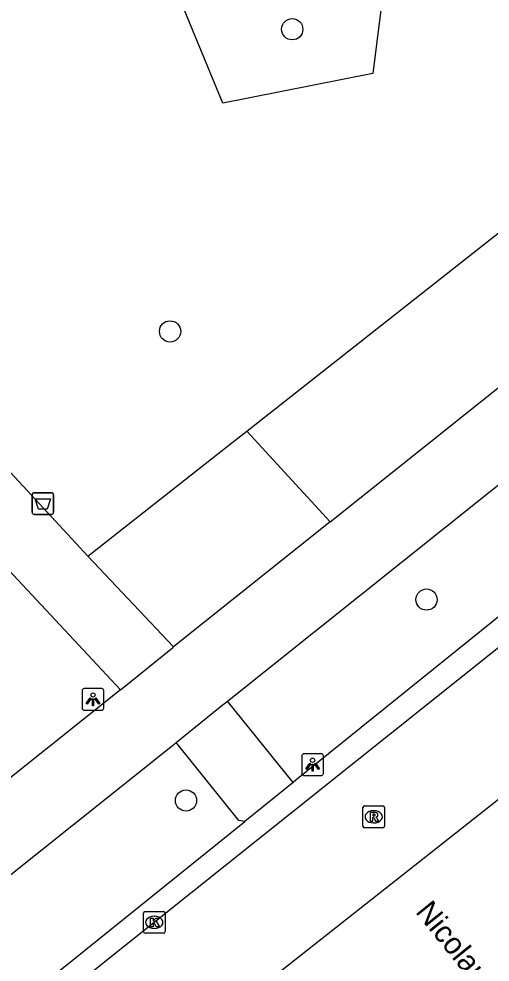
# Model space of a CAD drawing. Extents: x 157466 to 158888, y 383063 to 384677.
# Drawn here: x 158252.49 to 158274.2, y 384094.63 to 384138.1 of the extents above; entities that cross this region are included whole.
import ezdxf

# ---------------------------------------------------------------- set-up
doc = ezdxf.new("R2010")
doc.units = 0
for name, color, linetype in [('IMGEO_Afvalbak', 7, 'Continuous'), ('IMGEO_Boom', 7, 'Continuous'), ('IMGEO_Fietspad_gesloten', 7, 'Continuous'), ('IMGEO_Groenvoorziening', 7, 'Continuous'), ('IMGEO_Kolk', 7, 'Continuous'), ('IMGEO_Lichtpunt', 7, 'Continuous'), ('IMGEO_Openbare_ruimte_label', 7, 'Continuous'), ('IMGEO_Rijbaan_lokaal_open', 7, 'Continuous'), ('IMGEO_Rioolput', 7, 'Continuous'), ('IMGEO_Voetpad_halfverhard', 7, 'Continuous'), ('IMGEO_Voetpad_open', 7, 'Continuous')]:
    doc.layers.add(name, color=color, linetype=linetype)

msp = doc.modelspace()

# ---------------------------------------------------------------- linework, layer by layer
at = {"layer": 'IMGEO_Afvalbak'}
for p, q in [((158253.097, 384115.368), (158253.097, 384116.168)), ((158253.097, 384116.168), (158253.097, 384115.368)), ((158253.197, 384116.268), (158253.987, 384116.268)), ((158253.987, 384116.268), (158253.197, 384116.268)), ((158254.087, 384116.168), (158254.087, 384115.368)), ((158254.087, 384115.368), (158254.087, 384116.168)), ((158253.987, 384115.268), (158253.197, 384115.268)), ((158253.197, 384115.268), (158253.987, 384115.268))]:
    msp.add_line(p, q, dxfattribs=at)
msp.add_lwpolyline([(158253.24, 384115.982), (158253.944, 384115.982), (158253.795, 384115.512), (158253.389, 384115.512), (158253.24, 384115.982)], dxfattribs=at)
for centre, start, end in [((158253.197, 384116.168), 90, 180), ((158253.197, 384116.168), 90, 180), ((158253.987, 384116.168), 0, 90), ((158253.987, 384116.168), 360, 90), ((158253.197, 384115.368), 180, 270), ((158253.197, 384115.368), 180, 270), ((158253.987, 384115.368), 270, 0), ((158253.987, 384115.368), 270, 0)]:
    msp.add_arc(centre, 0.1, start, end, dxfattribs=at)
at = {"layer": 'IMGEO_Boom'}
for centre in [(158265.082, 384137.625), (158259.454, 384123.7), (158271.268, 384111.341), (158260.189, 384102.082)]:
    msp.add_circle(centre, 0.489, dxfattribs=at)
at = {"layer": 'IMGEO_Fietspad_gesloten'}
for points in [[(158266.834, 384114.92), (158282.101, 384127.103), (158291.288, 384134.399), (158292.656, 384135.486)], [(158262.095, 384106.661), (158284.281, 384124.365), (158293.831, 384132.114)], [(158266.834, 384114.92), (158259.617, 384109.161)], [(158257.172, 384107.178), (158259.565, 384109.12), (158259.617, 384109.161)], [(158257.172, 384107.178), (158236.375, 384090.591)], [(158259.735, 384104.75), (158261.759, 384106.393), (158262.095, 384106.661)], [(158161.92, 384026.852), (158174.258, 384036.623), (158186.627, 384046.476), (158211.101, 384065.95), (158234.627, 384084.72), (158259.412, 384104.488), (158259.623, 384104.659), (158259.735, 384104.75)]]:
    msp.add_lwpolyline(points, dxfattribs=at)
at = {"layer": 'IMGEO_Groenvoorziening'}
for points in [[(158262.983, 384119.107), (158287.867, 384138.71), (158277.339, 384187.589)], [(158271.435, 384156.549), (158268.79, 384135.581), (158261.887, 384134.226), (158252.967, 384155.85), (158271.435, 384156.549)], [(158255.668, 384113.345), (158262.298, 384118.568), (158262.983, 384119.107)], [(158262.983, 384119.107), (158266.834, 384114.92)]]:
    msp.add_lwpolyline(points, dxfattribs=at)
at = {"layer": 'IMGEO_Kolk'}
for p, q in [((158258.226, 384096.039), (158258.226, 384096.891)), ((158258.301, 384096.965), (158259.153, 384096.965)), ((158259.227, 384096.891), (158259.227, 384096.039)), ((158258.714, 384096.745), (158258.739, 384096.745)), ((158259.153, 384095.965), (158258.301, 384095.965)), ((158258.737, 384096.185), (158258.712, 384096.185))]:
    msp.add_line(p, q, dxfattribs=at)
for points in [[(158258.226, 384096.039), (158258.226, 384096.891)], [(158258.301, 384096.965), (158259.153, 384096.965)], [(158259.227, 384096.891), (158259.227, 384096.039)], [(158258.547, 384096.665), (158258.67, 384096.665), (158258.67, 384096.514), (158258.8, 384096.665), (158258.964, 384096.665), (158258.818, 384096.514), (158258.971, 384096.265), (158258.819, 384096.265), (158258.734, 384096.429), (158258.67, 384096.362), (158258.67, 384096.265), (158258.547, 384096.265), (158258.547, 384096.665)], [(158259.153, 384095.965), (158258.301, 384095.965)]]:
    msp.add_lwpolyline(points, dxfattribs=at)
for centre, start, end in [((158258.303, 384096.889), 91.552, 178.448), ((158258.303, 384096.889), 91.552, 178.448), ((158259.151, 384096.889), 1.552, 88.448), ((158259.151, 384096.889), 1.552, 88.448), ((158258.303, 384096.041), 181.552, 268.448), ((158258.303, 384096.041), 181.552, 268.448), ((158259.151, 384096.041), 271.552, 358.448), ((158259.151, 384096.041), 271.552, 358.448)]:
    msp.add_arc(centre, 0.0765, start, end, dxfattribs=at)
for centre, major_axis, ratio, start_param, end_param in [((158258.713, 384096.465), (-0.387, 0.002), 0.722429, 4.712389, 7.853982), ((158258.738, 384096.465), (-0.39, 0.002), 0.717154, 1.570796, 4.712389)]:
    msp.add_ellipse(centre, major_axis=major_axis, ratio=ratio, start_param=start_param, end_param=end_param, dxfattribs=at)
at = {"layer": 'IMGEO_Lichtpunt'}
for p, q in [((158256.307, 384107.241), (158255.499, 384107.241)), ((158256.307, 384107.241), (158255.499, 384107.241)), ((158255.405, 384107.146), (158255.405, 384106.339)), ((158255.405, 384107.146), (158255.405, 384106.339)), ((158256.401, 384106.339), (158256.401, 384107.146)), ((158256.401, 384106.339), (158256.401, 384107.146)), ((158255.499, 384106.245), (158256.307, 384106.245)), ((158255.499, 384106.245), (158256.307, 384106.245)), ((158266.425, 384104.233), (158265.617, 384104.233)), ((158266.425, 384104.233), (158265.617, 384104.233)), ((158265.523, 384104.138), (158265.523, 384103.331)), ((158265.523, 384104.138), (158265.523, 384103.331)), ((158266.519, 384103.331), (158266.519, 384104.138)), ((158266.519, 384103.331), (158266.519, 384104.138)), ((158265.617, 384103.237), (158266.425, 384103.237)), ((158265.617, 384103.237), (158266.425, 384103.237))]:
    msp.add_line(p, q, dxfattribs=at)
for points in [[(158255.779, 384106.81), (158255.818, 384106.782), (158255.63, 384106.52), (158255.592, 384106.547), (158255.779, 384106.81)], [(158255.991, 384106.782), (158256.029, 384106.809), (158256.216, 384106.547), (158256.177, 384106.519), (158255.991, 384106.782)], [(158255.881, 384106.762), (158255.928, 384106.762), (158255.928, 384106.44), (158255.881, 384106.44), (158255.881, 384106.762)], [(158265.897, 384103.802), (158265.936, 384103.774), (158265.748, 384103.512), (158265.71, 384103.539), (158265.897, 384103.802)], [(158265.999, 384103.754), (158266.046, 384103.754), (158266.046, 384103.432), (158265.999, 384103.432), (158265.999, 384103.754)], [(158266.109, 384103.774), (158266.147, 384103.801), (158266.334, 384103.539), (158266.295, 384103.511), (158266.109, 384103.774)]]:
    msp.add_lwpolyline(points, dxfattribs=at)
for centre in [(158255.904, 384106.944), (158266.022, 384103.936)]:
    msp.add_circle(centre, 0.0994, dxfattribs=at)
for centre, start, end in [((158255.499, 384107.146), 90, 180), ((158255.499, 384107.146), 90, 180), ((158256.307, 384107.146), 0, 90), ((158256.307, 384107.146), 0, 90), ((158255.499, 384106.339), 180, 270), ((158255.499, 384106.339), 180, 270), ((158256.307, 384106.339), 270, 0), ((158256.307, 384106.339), 270, 360), ((158265.617, 384104.138), 90, 180), ((158265.617, 384104.138), 90, 180), ((158266.425, 384104.138), 0, 90), ((158266.425, 384104.138), 0, 90), ((158265.617, 384103.331), 180, 270), ((158265.617, 384103.331), 180, 270), ((158266.425, 384103.331), 270, 0), ((158266.425, 384103.331), 270, 360)]:
    msp.add_arc(centre, 0.0946, start, end, dxfattribs=at)
at = {"layer": 'IMGEO_Rijbaan_lokaal_open'}
for points in [[(158277.275, 384111.274), (158254.309, 384092.935)], [(158263.783, 384093.492), (158263.812, 384093.641), (158276.771, 384103.866), (158276.997, 384103.954)]]:
    msp.add_lwpolyline(points, dxfattribs=at)
at = {"layer": 'IMGEO_Rioolput'}
for p, q in [((158268.335, 384100.904), (158268.335, 384101.756)), ((158268.41, 384101.83), (158269.262, 384101.83)), ((158268.823, 384101.61), (158268.848, 384101.61)), ((158269.336, 384101.756), (158269.336, 384100.904)), ((158269.262, 384100.83), (158268.41, 384100.83)), ((158268.846, 384101.05), (158268.821, 384101.05))]:
    msp.add_line(p, q, dxfattribs=at)
for points in [[(158268.335, 384100.904), (158268.335, 384101.756)], [(158268.41, 384101.83), (158269.262, 384101.83)], [(158269.336, 384101.756), (158269.336, 384100.904)], [(158268.924, 384101.528), (158268.672, 384101.53), (158268.672, 384101.13)], [(158268.672, 384101.13), (158268.796, 384101.13), (158268.796, 384101.292), (158268.807, 384101.292)], [(158268.85, 384101.449), (158268.796, 384101.449), (158268.796, 384101.368)], [(158268.796, 384101.368), (158268.848, 384101.368)], [(158268.854, 384101.263), (158268.925, 384101.13), (158269.065, 384101.13), (158269, 384101.256)], [(158269.262, 384100.83), (158268.41, 384100.83)]]:
    msp.add_lwpolyline(points, dxfattribs=at)
for centre, radius, start, end in [((158268.412, 384101.754), 0.0765, 91.552, 178.448), ((158268.412, 384101.754), 0.0765, 91.552, 178.448), ((158269.26, 384101.754), 0.0765, 1.552, 88.448), ((158269.26, 384101.754), 0.0765, 1.552, 88.448), ((158268.806, 384101.239), 0.0533, 26.0293, 88.6989), ((158268.832, 384101.557), 0.19, 274.7715, 282.9687), ((158268.856, 384101.353), 0.0964, 77.0061, 93.1865), ((158268.87, 384101.41), 0.0378, 276.6634, 79.6772), ((158268.923, 384101.418), 0.109, 350.3612, 89.416), ((158268.921, 384101.418), 0.112, 277.5842, 350.9817), ((158268.905, 384101.203), 0.108, 29.5134, 73.7905), ((158268.412, 384100.906), 0.0765, 181.552, 268.448), ((158268.412, 384100.906), 0.0765, 181.552, 268.448), ((158269.26, 384100.906), 0.0765, 271.552, 358.448), ((158269.26, 384100.906), 0.0765, 271.552, 358.448)]:
    msp.add_arc(centre, radius, start, end, dxfattribs=at)
for centre, major_axis, ratio, start_param, end_param in [((158268.822, 384101.33), (-0.387, 0.002), 0.722429, 4.712389, 7.853982), ((158268.847, 384101.33), (-0.39, 0.002), 0.717154, 1.570796, 4.712389)]:
    msp.add_ellipse(centre, major_axis=major_axis, ratio=ratio, start_param=start_param, end_param=end_param, dxfattribs=at)
at = {"layer": 'IMGEO_Voetpad_halfverhard'}
for points in [[(158220.449, 384151.507), (158228.948, 384142.27), (158255.668, 384113.345)], [(158225.807, 384140.801), (158257.172, 384107.178)], [(158259.617, 384109.161), (158255.668, 384113.345)]]:
    msp.add_lwpolyline(points, dxfattribs=at)
at = {"layer": 'IMGEO_Voetpad_open'}
for points in [[(158297.959, 384131.701), (158279.455, 384116.865), (158279.234, 384114.301), (158268.255, 384105.446), (158265.241, 384103.015), (158265.121, 384102.918)], [(158265.121, 384102.918), (158262.095, 384106.661)], [(158262.893, 384101.12), (158262.616, 384101.165), (158259.735, 384104.75)], [(158265.121, 384102.918), (158262.893, 384101.12)], [(158165.063, 384023.011), (158169.321, 384026.415), (158181.91, 384036.481), (158182.292, 384039.289), (158202.163, 384055.179), (158204.955, 384054.945), (158230.554, 384075.335), (158230.763, 384077.981), (158251.033, 384094.194), (158253.691, 384093.699), (158262.893, 384101.12)]]:
    msp.add_lwpolyline(points, dxfattribs=at)

# ---------------------------------------------------------------- texts
at = {"layer": 'IMGEO_Openbare_ruimte_label'}
msp.add_text('Nicolaus Everardistraat', height=1, rotation=308.8298, dxfattribs=at).set_placement((158270.727, 384096.943))

doc.saveas('drawing.dxf')
